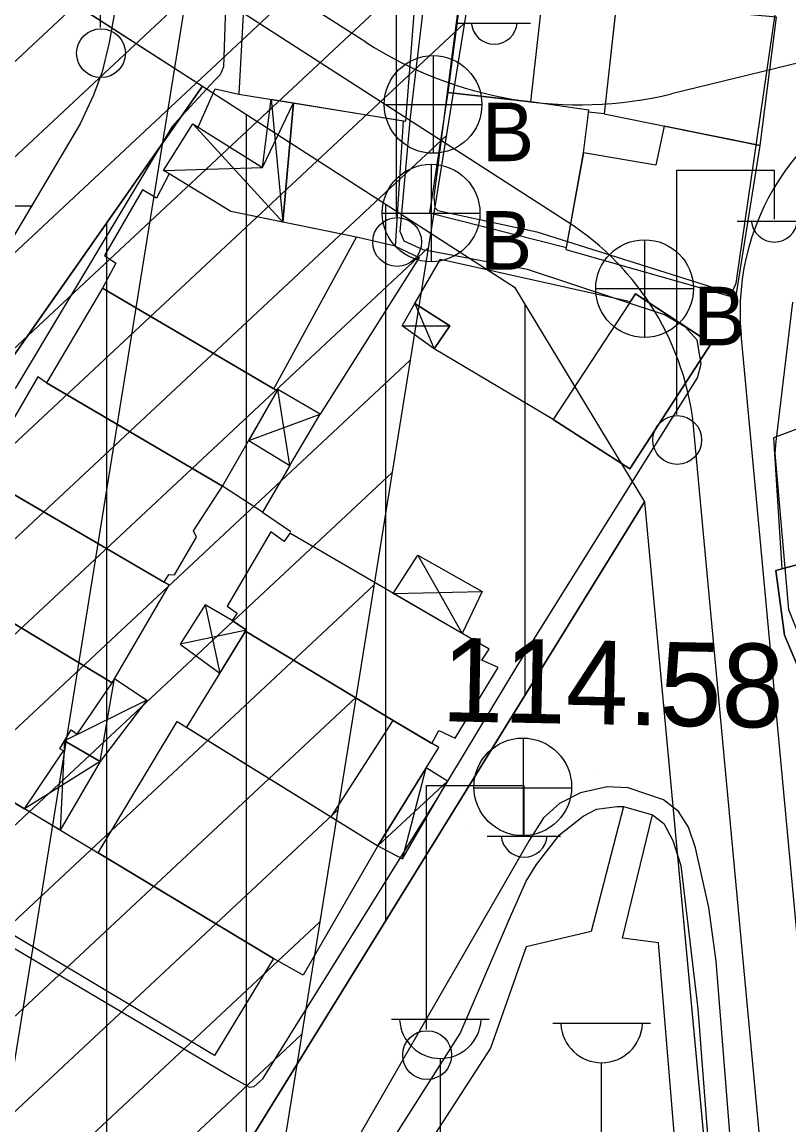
# Model space of a CAD drawing. Extents: x 417997 to 421451, y 4451742 to 4455216.
# Drawn here: x 419514.8 to 419569.8, y 4452874.4 to 4452953.5 of the extents above; entities that cross this region are included whole.
import ezdxf

# ---------------------------------------------------------------- set-up
doc = ezdxf.new("R2010")
doc.units = 0
for name, color, linetype in [('ADA', 7, 'Continuous'), ('ADAKENARI', 7, 'Continuous'), ('B_Betonzemin', 7, 'Continuous'), ('B_Kapi', 7, 'Continuous'), ('B_Mesken', 7, 'Continuous'), ('B_Sundurma', 7, 'Continuous'), ('B_Teras', 7, 'Continuous'), ('Default', 7, 'Continuous'), ('KALDIRIM', 7, 'Continuous'), ('PL_AYA_PARK_DINLENME', 7, 'Continuous'), ('PL_KON_MEV_350', 7, 'Continuous'), ('PL_SAY_KRES', 7, 'Continuous'), ('S_Cad_Sok_Lambasi', 7, 'Continuous'), ('S_Elektrik_Diregi', 7, 'Continuous'), ('S_Rogar_Kapagi', 7, 'Continuous'), ('S_Rogar_Kapagi_Buski', 7, 'Continuous'), ('Sinir_Duvar_tek_tarafa_ait', 7, 'Continuous'), ('TA_ENH_154', 7, 'Continuous'), ('TA_ENH_KORUMA', 7, 'Continuous'), ('TA_ENH_TARAMA', 7, 'Continuous'), ('TR_ORTAYOGUNKONUT', 7, 'Continuous'), ('TR_PARKALANI', 7, 'Continuous'), ('Y_Yol_Kotu', 7, 'Continuous'), ('Yol_Sose', 7, 'Continuous')]:
    doc.layers.add(name, color=color, linetype=linetype)

# ---------------------------------------------------------------- blocks, each defined once
blk = doc.blocks.new('POINT_DISPLAY')
at = {"layer": 'Default'}
blk.add_line((0, 0), (0, 0), dxfattribs=at)

msp = doc.modelspace()

# ---------------------------------------------------------------- linework, layer by layer
at = {"layer": 'ADA'}
for p, q in [((419527.702, 4452948.916), (419502.486, 4452912.927)), ((419527.702, 4452948.916), (419502.486, 4452912.927)), ((419559.407, 4452919.125), (419523.425, 4452860.906)), ((419559.407, 4452919.125), (419523.425, 4452860.906))]:
    msp.add_line(p, q, dxfattribs=at)
at = {"layer": 'ADAKENARI'}
for p, q in [((419487.099, 4452975.081), (419527.702, 4452948.916)), ((419487.099, 4452975.081), (419527.702, 4452948.916)), ((419527.702, 4452948.916), (419550.075, 4452934.499)), ((419527.702, 4452948.916), (419550.075, 4452934.499)), ((419550.075, 4452934.499), (419559.407, 4452919.125)), ((419550.075, 4452934.499), (419559.407, 4452919.125)), ((419559.407, 4452919.125), (419565.404, 4452854.659)), ((419559.407, 4452919.125), (419565.404, 4452854.659))]:
    msp.add_line(p, q, dxfattribs=at)
at = {"layer": 'B_Betonzemin'}
for points in [[(419557.903, 4452897.266), (419555.574, 4452888.309), (419550.919, 4452887.223), (419548.351, 4452879.954), (419542.048, 4452870.188), (419536.145, 4452860.456), (419533.057, 4452860.361)], [(419565.016, 4452859.371), (419562.717, 4452859.393), (419560.406, 4452887.506), (419557.812, 4452887.825), (419559.968, 4452896.67)]]:
    msp.add_lwpolyline(points, dxfattribs=at)
at = {"layer": 'B_Kapi'}
msp.add_lwpolyline([(419557.903, 4452897.266), (419559.968, 4452896.67)], dxfattribs=at)
at = {"layer": 'B_Mesken'}
for points in [[(419530.744, 4452956.309), (419530.325, 4452948.351), (419542.281, 4452946.414), (419542.921, 4452954.418)], [(419546.214, 4452955.376), (419552.048, 4452954.792), (419552.058, 4452955.09), (419554.897, 4452954.772), (419557.352, 4452954.485), (419556.514, 4452946.925), (419555.38, 4452947.05), (419555.399, 4452947.208), (419551.256, 4452947.802), (419545.301, 4452948.462)], [(419556.514, 4452946.925), (419567.695, 4452944.662), (419568.863, 4452953.872), (419557.398, 4452954.897)], [(419555.028, 4452944.128), (419555.399, 4452947.208), (419551.256, 4452947.802), (419545.301, 4452948.462), (419543.989, 4452939.826), (419553.8, 4452937.356)], [(419542.102, 4452946.443), (419541.528, 4452937.452), (419538.754, 4452938.086), (419533.474, 4452939.161), (419534.226, 4452947.719)], [(419520.536, 4452934.426), (419532.826, 4452927.209), (419538.754, 4452938.086), (419529.742, 4452939.922), (419525.317, 4452942.634), (419524.409, 4452940.879), (419523.404, 4452941.496), (419520.683, 4452936.786), (419521.508, 4452936.229)], [(419542.946, 4452933.326), (419544.778, 4452936.507), (419558.388, 4452933.476), (419558.743, 4452934.019), (419564.174, 4452930.467), (419558.348, 4452921.493), (419552.862, 4452925.019), (419544.331, 4452930.078), (419545.438, 4452931.744)], [(419516.53, 4452927.66), (419529.146, 4452920.23), (419533.062, 4452927.071), (419520.536, 4452934.426)], [(419524.961, 4452913.358), (419525.304, 4452913.916), (419525.71, 4452913.875), (419527.288, 4452916.587), (419527.058, 4452917.028), (419529.146, 4452920.23), (419516.53, 4452927.66), (419515.894, 4452928.087), (419511.804, 4452921.022)], [(419579.407, 4452917.054), (419578.641, 4452921.756), (419579.213, 4452921.9), (419578.51, 4452927.486), (419569.861, 4452924.157), (419568.657, 4452923.709), (419569.251, 4452914.319)], [(419507.249, 4452914.573), (419521.234, 4452906.149), (419525.324, 4452913.146), (419511.277, 4452921.329)], [(419583.228, 4452910.453), (419582.736, 4452912.799), (419581.433, 4452917.599), (419568.805, 4452914.199), (419569.438, 4452909.555), (419571.471, 4452904.758), (419579.909, 4452908.998)], [(419544.146, 4452901.801), (419544.664, 4452902.733), (419545.838, 4452902.18), (419548.902, 4452907.229), (419547.727, 4452907.755), (419548.268, 4452908.55), (419533.964, 4452916.865), (419533.566, 4452916.282), (419532.613, 4452916.964), (419529.486, 4452911.646), (419530.201, 4452911.135), (419529.831, 4452910.605), (419530.865, 4452909.921), (419530.805, 4452909.843), (419541.385, 4452903.44)], [(419507.249, 4452914.573), (419503.584, 4452908.235), (419503.861, 4452907.604), (419503.386, 4452904.081), (419514.957, 4452897.119), (419517.74, 4452901.271), (419517.475, 4452901.414), (419518.302, 4452902.765), (419518.725, 4452902.454), (419521.234, 4452906.149)], [(419544.648, 4452901.503), (419541.385, 4452903.44), (419530.805, 4452909.843), (419526.562, 4452902.97), (419536.942, 4452896.527), (419540.274, 4452894.458)], [(419502.787, 4452894.839), (419502.844, 4452901.534), (419502.522, 4452901.598), (419503.386, 4452904.081), (419532.806, 4452886.381), (419528.583, 4452879.417)], [(419520.224, 4452893.951), (419525.904, 4452903.378), (419540.274, 4452894.458), (419534.923, 4452885.182), (419532.806, 4452886.381)]]:
    msp.add_lwpolyline(points, close=True, dxfattribs=at)
at = {"layer": 'B_Sundurma'}
for p, q in [((419532.021, 4452943.089), (419534.226, 4452947.719)), ((419532.644, 4452947.975), (419533.474, 4452939.161)), ((419527.008, 4452946.214), (419533.474, 4452939.161)), ((419524.924, 4452942.877), (419532.021, 4452943.089)), ((419542.946, 4452933.326), (419544.331, 4452930.078)), ((419542.021, 4452931.739), (419545.438, 4452931.744)), ((419533.97, 4452921.732), (419533.111, 4452927.169)), ((419531.029, 4452923.52), (419536.158, 4452925.412)), ((419543.139, 4452915.289), (419546.326, 4452909.679)), ((419541.392, 4452912.547), (419547.756, 4452912.693)), ((419527.911, 4452911.727), (419528.948, 4452906.835)), ((419530.865, 4452909.921), (419526.106, 4452908.905)), ((419520.383, 4452900.493), (419521.413, 4452906.456)), ((419523.724, 4452904.903), (419517.826, 4452901.988)), ((419517.826, 4452901.988), (419517.508, 4452895.585)), ((419520.383, 4452900.493), (419514.957, 4452897.119)), ((419542.039, 4452893.531), (419543.744, 4452900.047)), ((419540.274, 4452894.458), (419545.266, 4452899.083))]:
    msp.add_line(p, q, dxfattribs=at)
for points in [[(419525.317, 4452942.634), (419524.924, 4452942.877), (419527.008, 4452946.214), (419532.021, 4452943.089), (419532.644, 4452947.975), (419534.226, 4452947.719), (419533.474, 4452939.161), (419529.742, 4452939.922)], [(419542.021, 4452931.739), (419542.946, 4452933.326), (419545.438, 4452931.744), (419544.331, 4452930.078)], [(419531.029, 4452923.52), (419533.97, 4452921.732), (419536.158, 4452925.412), (419533.111, 4452927.169), (419533.062, 4452927.071)], [(419541.392, 4452912.547), (419543.139, 4452915.289), (419547.756, 4452912.693), (419546.326, 4452909.679)], [(419530.805, 4452909.843), (419530.865, 4452909.921), (419529.831, 4452910.605), (419527.911, 4452911.727), (419526.106, 4452908.905), (419528.948, 4452906.835)], [(419523.724, 4452904.903), (419520.383, 4452900.493), (419517.826, 4452901.988), (419518.302, 4452902.765), (419518.725, 4452902.454), (419521.234, 4452906.149), (419521.413, 4452906.456)], [(419517.826, 4452901.988), (419520.383, 4452900.493), (419517.508, 4452895.585), (419514.957, 4452897.119), (419517.74, 4452901.271), (419517.475, 4452901.414)], [(419540.274, 4452894.458), (419542.039, 4452893.531), (419545.266, 4452899.083), (419543.744, 4452900.047)]]:
    msp.add_lwpolyline(points, close=True, dxfattribs=at)
at = {"layer": 'B_Teras'}
for points in [[(419551.256, 4452947.802), (419552.048, 4452954.792), (419546.214, 4452955.376), (419545.301, 4452948.462)], [(419560.813, 4452946.055), (419560.206, 4452943.254), (419555.028, 4452944.128), (419553.771, 4452937.199), (419565.943, 4452933.737), (419567.695, 4452944.662)], [(419558.743, 4452934.019), (419552.862, 4452925.019), (419558.348, 4452921.493), (419564.174, 4452930.467)], [(419568.805, 4452914.199), (419581.433, 4452917.599), (419582.736, 4452912.799), (419579.053, 4452911.756), (419579.909, 4452908.998), (419571.471, 4452904.758), (419569.438, 4452909.555)], [(419536.942, 4452896.527), (419541.385, 4452903.44), (419530.805, 4452909.843), (419526.562, 4452902.97)]]:
    msp.add_lwpolyline(points, close=True, dxfattribs=at)
at = {"layer": 'KALDIRIM'}
for p, q in [((419553.898, 4452939.173), (419461.742, 4452998.559)), ((419553.898, 4452939.173), (419461.742, 4452998.559)), ((419539.418, 4452952.073), (419467.675, 4452998.305)), ((419539.418, 4452952.073), (419467.675, 4452998.305)), ((419680.821, 4452977.351), (419561.339, 4452948.373)), ((419680.821, 4452977.351), (419561.339, 4452948.373)), ((419573.393, 4452855.15), (419566.327, 4452931.112)), ((419573.393, 4452855.15), (419566.327, 4452931.112)), ((419569.398, 4452854.905), (419562.946, 4452924.268)), ((419569.398, 4452854.905), (419562.946, 4452924.268))]:
    msp.add_line(p, q, dxfattribs=at)
for centre, radius, start, end in [((419554.692, 4452975.776), 28.198, 237.20227, 283.63289), ((419554.692, 4452975.776), 28.198, 237.20227, 283.63289), ((419583.731, 4452932.731), 17.479, 103.63289, 185.31426), ((419583.731, 4452932.731), 17.479, 103.63289, 185.31426), ((419543.103, 4452922.422), 19.929, 5.31426, 57.20227), ((419543.103, 4452922.422), 19.929, 5.31426, 57.20227)]:
    msp.add_arc(centre, radius, start, end, dxfattribs=at)
at = {"layer": 'PL_AYA_PARK_DINLENME'}
msp.add_lwpolyline([(419559.407, 4452919.125), (419565.404, 4452854.659), (419537.707, 4452853.408), (419523.425, 4452860.906)], close=True, dxfattribs=at)
msp.add_lwpolyline([(419559.407, 4452919.125), (419565.404, 4452854.659), (419537.707, 4452853.408), (419523.425, 4452860.906)], close=True, dxfattribs=at)
at = {"layer": 'PL_KON_MEV_350'}
msp.add_lwpolyline([(419366.72, 4452826.711), (419382.894, 4452878.974), (419400.785, 4452878.874), (419468.522, 4452987.052), (419487.099, 4452975.081), (419465.555, 4452938.384), (419454.694, 4452919.885), (419492.066, 4452898.057), (419502.486, 4452912.927), (419527.702, 4452948.916), (419550.075, 4452934.499), (419559.407, 4452919.125), (419523.425, 4452860.906)], dxfattribs=at)
at = {"layer": 'PL_SAY_KRES'}
msp.add_lwpolyline([(419487.099, 4452975.081), (419527.702, 4452948.916), (419502.486, 4452912.927), (419465.555, 4452938.384)], close=True, dxfattribs=at)
msp.add_lwpolyline([(419487.099, 4452975.081), (419527.702, 4452948.916), (419502.486, 4452912.927), (419465.555, 4452938.384)], close=True, dxfattribs=at)
at = {"layer": 'S_Cad_Sok_Lambasi'}
for p, q in [((419541.265, 4452882.038), (419548.265, 4452882.038)), ((419552.829, 4452881.734), (419559.829, 4452881.734)), ((419544.765, 4452864.538), (419544.765, 4452879.214)), ((419556.329, 4452864.234), (419556.329, 4452878.909))]:
    msp.add_line(p, q, dxfattribs=at)
for centre in [(419544.765, 4452882.143), (419556.329, 4452881.838)]:
    msp.add_arc(centre, 2.929, 183.298, 356.90719, dxfattribs=at)
at = {"layer": 'S_Elektrik_Diregi'}
for p, q in [((419520.399, 4452953.117), (419520.399, 4452970.617)), ((419541.628, 4452939.577), (419541.628, 4452957.077)), ((419545.968, 4452953.437), (419551.218, 4452953.437)), ((419561.709, 4452925.389), (419561.709, 4452942.889)), ((419561.709, 4452942.889), (419568.709, 4452942.889)), ((419568.709, 4452939.389), (419568.709, 4452942.889)), ((419510.279, 4452940.345), (419515.529, 4452940.345)), ((419566.049, 4452939.249), (419571.299, 4452939.249)), ((419543.778, 4452881.289), (419543.778, 4452898.789)), ((419543.778, 4452898.789), (419550.778, 4452898.789)), ((419550.778, 4452895.289), (419550.778, 4452898.789)), ((419548.118, 4452895.149), (419553.368, 4452895.149))]:
    msp.add_line(p, q, dxfattribs=at)
for centre in [(419520.435, 4452951.282), (419541.664, 4452937.742), (419561.745, 4452923.554), (419543.814, 4452879.453)]:
    msp.add_circle(centre, 1.75, dxfattribs=at)
for centre in [(419548.629, 4452953.59), (419568.71, 4452939.402), (419550.779, 4452895.302)]:
    msp.add_arc(centre, 1.658, 184.83843, 355.14641, dxfattribs=at)
at = {"layer": 'S_Rogar_Kapagi'}
for p, q in [((419550.726, 4452895.157), (419550.726, 4452902.157)), ((419547.156, 4452898.622), (419554.156, 4452898.622))]:
    msp.add_line(p, q, dxfattribs=at)
msp.add_circle((419550.673, 4452898.685), 3.5, dxfattribs=at)
at = {"layer": 'S_Rogar_Kapagi_Buski'}
for p, q in [((419544.243, 4452951.105), (419544.243, 4452944.104)), ((419540.743, 4452947.605), (419547.743, 4452947.605)), ((419544.103, 4452943.324), (419544.103, 4452936.324)), ((419540.603, 4452939.824), (419547.603, 4452939.824)), ((419559.403, 4452937.904), (419559.403, 4452930.904)), ((419555.903, 4452934.404), (419562.903, 4452934.404))]:
    msp.add_line(p, q, dxfattribs=at)
for centre in [(419544.243, 4452947.605), (419544.103, 4452939.824), (419559.403, 4452934.404)]:
    msp.add_circle(centre, 3.5, dxfattribs=at)
at = {"layer": 'Sinir_Duvar_tek_tarafa_ait'}
for points in [[(419527.397, 4452945.971), (419528.617, 4452948.721), (419530.325, 4452948.351)], [(419541.528, 4452937.452), (419543.25, 4452936.632), (419536.158, 4452925.412)], [(419533.97, 4452921.732), (419532.023, 4452918.382), (419529.146, 4452920.23)], [(419532.023, 4452918.382), (419534.05, 4452916.989)], [(419533.057, 4452860.361), (419533.947, 4452861.747), (419546.18, 4452881.009), (419549.797, 4452889.393), (419550.921, 4452891.932), (419551.657, 4452893.114), (419553.302, 4452895.235), (419555.014, 4452896.589), (419555.956, 4452897.075), (419557.438, 4452897.28), (419557.903, 4452897.266)], [(419559.968, 4452896.67), (419560.781, 4452896.054), (419561.439, 4452894.834), (419562.008, 4452893.056), (419563.229, 4452882.779), (419565.016, 4452859.371)]]:
    msp.add_lwpolyline(points, dxfattribs=at)
at = {"layer": 'TA_ENH_154'}
msp.add_lwpolyline([(421244.229, 4452871.733), (420603.453, 4452866.932), (420104.111, 4452747.147), (419709.07, 4452649.72), (419353.297, 4452559.565), (419284.532, 4452601.288), (419287.681, 4452599.871), (419484.079, 4452691.722), (419833.947, 4454863.938), (419862.826, 4455014.236)], dxfattribs=at)
msp.add_lwpolyline([(421244.229, 4452871.733), (420603.453, 4452866.932), (420104.111, 4452747.147), (419709.07, 4452649.72), (419353.297, 4452559.565), (419284.532, 4452601.288), (419287.681, 4452599.871), (419484.079, 4452691.722), (419833.947, 4454863.938), (419862.826, 4455014.236)], dxfattribs=at)
at = {"layer": 'TA_ENH_KORUMA'}
msp.add_lwpolyline([(419883.153, 4455014.021), (419853.647, 4454860.459), (419502.143, 4452678.088), (419329.549, 4452597.37), (419356.508, 4452581.013), (419704.218, 4452669.124), (420099.383, 4452766.582), (420601.013, 4452886.916), (421244.438, 4452891.737)], dxfattribs=at)
msp.add_lwpolyline([(419883.153, 4455014.021), (419853.647, 4454860.459), (419502.143, 4452678.088), (419329.549, 4452597.37), (419356.508, 4452581.013), (419704.218, 4452669.124), (420099.383, 4452766.582), (420601.013, 4452886.916), (421244.438, 4452891.737)], dxfattribs=at)
at = {"layer": 'TA_ENH_TARAMA'}
for p, q in [((419503.982, 4452941.088), (419551.682, 4452985.667)), ((419503.982, 4452941.088), (419551.682, 4452985.667)), ((419502.684, 4452933.031), (419550.384, 4452977.61)), ((419502.684, 4452933.031), (419550.384, 4452977.61)), ((419501.387, 4452924.974), (419549.086, 4452969.553)), ((419501.387, 4452924.974), (419549.086, 4452969.553)), ((419500.089, 4452916.917), (419547.788, 4452961.496)), ((419500.089, 4452916.917), (419547.788, 4452961.496)), ((419498.791, 4452908.86), (419546.491, 4452953.439)), ((419498.791, 4452908.86), (419546.491, 4452953.439)), ((419497.494, 4452900.803), (419545.193, 4452945.381)), ((419497.494, 4452900.803), (419545.193, 4452945.381)), ((419496.196, 4452892.746), (419543.895, 4452937.324)), ((419496.196, 4452892.746), (419543.895, 4452937.324)), ((419494.898, 4452884.688), (419542.598, 4452929.267)), ((419494.898, 4452884.688), (419542.598, 4452929.267)), ((419493.601, 4452876.631), (419541.3, 4452921.21)), ((419493.601, 4452876.631), (419541.3, 4452921.21)), ((419492.303, 4452868.574), (419540.002, 4452913.153)), ((419492.303, 4452868.574), (419540.002, 4452913.153)), ((419491.005, 4452860.517), (419538.705, 4452905.096)), ((419491.005, 4452860.517), (419538.705, 4452905.096)), ((419489.708, 4452852.46), (419537.407, 4452897.039)), ((419489.708, 4452852.46), (419537.407, 4452897.039)), ((419488.41, 4452844.403), (419536.109, 4452888.981)), ((419488.41, 4452844.403), (419536.109, 4452888.981)), ((419487.112, 4452836.346), (419534.812, 4452880.924)), ((419487.112, 4452836.346), (419534.812, 4452880.924))]:
    msp.add_line(p, q, dxfattribs=at)
at = {"layer": 'TR_ORTAYOGUNKONUT'}
for p, q in [((419530.855, 4452872.928), (419530.855, 4452946.885)), ((419530.855, 4452872.928), (419530.855, 4452946.885)), ((419540.855, 4452889.107), (419540.855, 4452940.441)), ((419540.855, 4452889.107), (419540.855, 4452940.441)), ((419520.855, 4452856.748), (419520.855, 4452939.143)), ((419520.855, 4452856.748), (419520.855, 4452939.143)), ((419550.855, 4452905.287), (419550.855, 4452933.215)), ((419550.855, 4452905.287), (419550.855, 4452933.215))]:
    msp.add_line(p, q, dxfattribs=at)
at = {"layer": 'Yol_Sose'}
for points in [[(419545.607, 4452951.259), (419544.285, 4452940.982), (419544.373, 4452940.209), (419544.585, 4452939.997), (419551.671, 4452938.469), (419564.871, 4452934.31), (419565.416, 4452934.219), (419565.78, 4452934.354), (419565.978, 4452934.793), (419569.687, 4452960.334), (419573.414, 4452986.745), (419573.052, 4452987.533), (419552.115, 4452992.512), (419551.294, 4452992.09), (419551.142, 4452991.787), (419548.005, 4452969.617)], [(419426.801, 4452873.938), (419427.046, 4452874.478), (419446.472, 4452902.905), (419446.925, 4452903.588), (419478.025, 4452953.012), (419494.275, 4452979.621), (419495.341, 4452980.299), (419496.44, 4452980.506), (419500.71, 4452980.115), (419523.792, 4452974.234), (419524.035, 4452974.007), (419524.086, 4452973.589), (419523.467, 4452965.714), (419521.016, 4452952.059), (419520.521, 4452949.952), (419519.905, 4452948.281), (419518.939, 4452946.226), (419507.508, 4452926.961), (419490.831, 4452898.122), (419475.772, 4452873.2)], [(419503.64, 4452893.351), (419529.97, 4452877.785), (419531.088, 4452877.147), (419531.421, 4452877.207), (419532.027, 4452877.75), (419544.529, 4452897.827), (419550.34, 4452907.459), (419561.381, 4452925.12), (419563.206, 4452928.019), (419563.451, 4452929.016), (419563.184, 4452930.709), (419562.34, 4452931.649), (419560.831, 4452932.529), (419551.009, 4452935.785), (419543.54, 4452937.192), (419542.181, 4452937.8), (419541.881, 4452938.496), (419542.634, 4452946.687), (419545.684, 4452972.408)], [(419548.005, 4452969.617), (419545.607, 4452951.259)], [(419529.516, 4452959.564), (419529.213, 4452950.314), (419528.969, 4452949.74), (419528.605, 4452949.348), (419525.933, 4452946.481), (419525.538, 4452946.029), (419514.281, 4452927.249)], [(419686.397, 4452947.197), (419676.906, 4452944.82), (419635.82, 4452934.322), (419631.376, 4452932.939), (419630.025, 4452932.366), (419611.479, 4452923.671), (419592.643, 4452914.659), (419572.972, 4452905.058), (419572.79, 4452905.089), (419572.336, 4452905.287), (419572.17, 4452905.423), (419569.991, 4452910.784), (419569.75, 4452911.375), (419568.757, 4452922.605), (419568.836, 4452923.452), (419570.036, 4452933.437)], [(419566.4, 4452862.738), (419564.543, 4452886.183), (419564.015, 4452890.035), (419563.053, 4452894.323), (419562.552, 4452895.788), (419561.841, 4452896.922), (419560.762, 4452897.76), (419558.219, 4452898.62), (419556.719, 4452898.675), (419554.817, 4452898.261), (419553.297, 4452897.481), (419552.16, 4452896.473), (419551.126, 4452894.837), (419531.936, 4452861.531)]]:
    msp.add_lwpolyline(points, dxfattribs=at)

# ---------------------------------------------------------------- block references
at = {"layer": 'TR_PARKALANI', "xscale": 0.1, "yscale": 0.10000000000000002}
for p in [(419555.871, 4452899.746), (419555.871, 4452899.746), (419546.67, 4452895.5), (419546.67, 4452895.5), (419561.442, 4452892.895), (419561.442, 4452892.895), (419547.76, 4452888.162), (419547.76, 4452888.162), (419544.065, 4452880.728), (419544.065, 4452880.728), (419557.971, 4452879.603), (419557.971, 4452879.603), (419554.42, 4452879.182), (419554.42, 4452879.182), (419539.648, 4452876.577), (419539.648, 4452876.577)]:
    msp.add_blockref('POINT_DISPLAY', p, dxfattribs=at)

# ---------------------------------------------------------------- texts
at = {"layer": 'S_Rogar_Kapagi_Buski'}
for p in [(419547.743, 4452943.54), (419547.603, 4452935.76), (419562.903, 4452930.34)]:
    msp.add_text('B', height=4.2, dxfattribs=at).set_placement(p)
at = {"layer": 'Y_Yol_Kotu'}
msp.add_text('114.58 ', height=6, rotation=358.87031, dxfattribs=at).set_placement((419544.806, 4452903.392))

doc.saveas('drawing.dxf')
